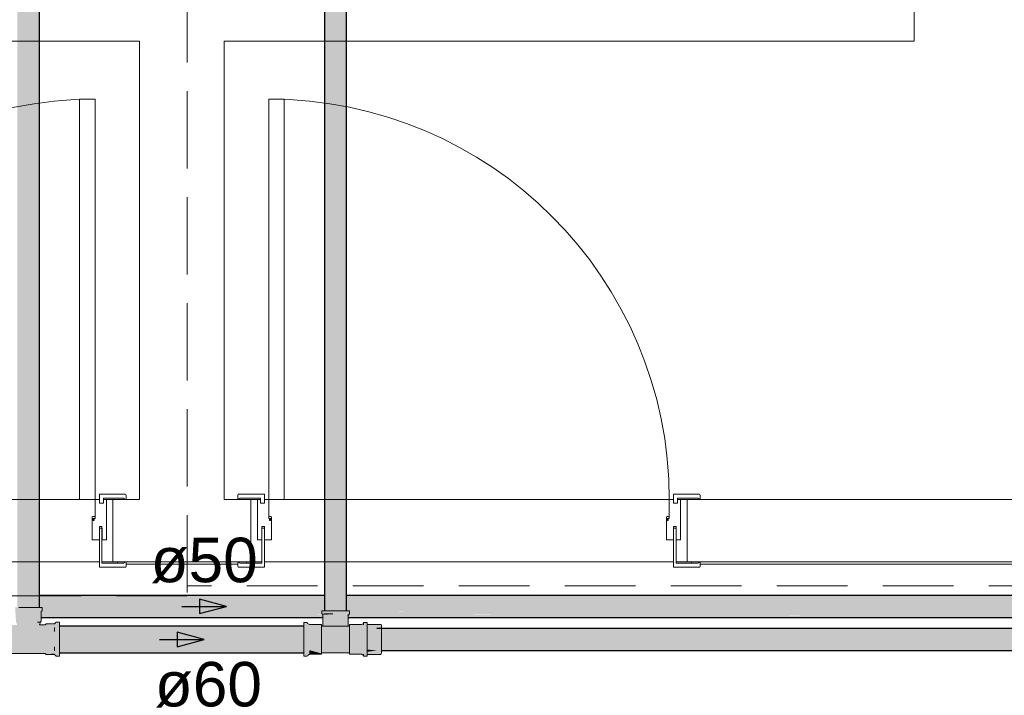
# Model space of a CAD drawing. Header units: millimetres. Extents: x 567 to 934, y -1 to 364.
# Tile 842 of 1056: x 774.81 to 779.23, y 164.8 to 167.84. Entities that reach past the tile are written whole.
import ezdxf

# ---------------------------------------------------------------- set-up
doc = ezdxf.new("R2010")
doc.units = ezdxf.units.MM
doc.header["$MEASUREMENT"] = 0
doc.linetypes.add('HIDDEN2', pattern=[0.47625, 0.3175, -0.15875])
doc.linetypes.add('NULL', pattern=[0])
for name, color, linetype, lineweight in [('AF-Condutos', 140, 'Continuous', 25), ('AF-Conexões', 152, 'Continuous', 18), ('AF-Sentido conduto', 140, 'Continuous', 30), ('AF-Textos conduto', 7, 'Continuous', 9), ('DI-Detalhes', 1, 'HIDDEN2', 9)]:
    doc.layers.add(name, color=color, linetype=linetype, lineweight=lineweight)
doc.layers.add('ARQ FINA', color=8, linetype='Continuous')
doc.styles.add('Arial', font='arial.ttf')

msp = doc.modelspace()

# ---------------------------------------------------------------- hatches: boundary and pattern name
at = {"layer": 'AF-Condutos', "linetype": 'Continuous'}
for points in [[(774.8989, 165.1972), (774.8989, 172.1926), (774.8, 172.1926), (774.8, 165.1972)], [(776.2789, 165.1812), (776.2789, 172.1217), (776.18, 172.1217), (776.18, 165.2511), (776.18, 165.1812)], [(776.18, 165.2511), (774.8989, 165.2511), (774.8989, 165.2483), (776.18, 165.2476)], [(782.1329, 165.2511), (776.2789, 165.2511), (776.2789, 165.2476), (782.1329, 165.2447)], [(776.18, 165.2476), (774.8989, 165.2483), (774.8989, 165.2118), (774.8, 165.2027), (776.18, 165.2005), (776.18, 165.2042), (776.2789, 165.2118), (776.18, 165.2111), (776.18, 165.2118), (776.2789, 165.2203), (776.18, 165.2197)], [(782.1529, 165.2447), (776.2789, 165.2476), (776.2789, 165.2447)], [(782.1329, 165.2447), (776.2789, 165.2447), (776.2789, 165.237), (782.1329, 165.2308)], [(782.1529, 165.2308), (776.2789, 165.237), (776.2789, 165.2308)], [(782.1329, 165.2308), (776.2789, 165.2308), (776.2789, 165.2203), (782.1329, 165.2118)], [(782.1529, 165.2118), (776.2789, 165.2203), (776.2789, 165.2118)], [(782.1329, 165.2118), (776.2789, 165.2118), (776.2789, 165.2004), (782.1329, 165.191)], [(776.18, 165.1972), (776.18, 165.2001), (776.2789, 165.2004), (774.9104, 165.2026), (774.8533, 165.1972)], [(775.6648, 165.1772), (774.9062, 165.172), (776.1789, 165.172)], [(776.1404, 165.1657), (776.1614, 165.1669), (776.1671, 165.1645), (776.1789, 165.172), (774.9062, 165.172), (774.9062, 165.1658), (776.1671, 165.1645)], [(776.1789, 165.1645), (774.9062, 165.1658), (774.9062, 165.1581), (776.1727, 165.1581), (776.1716, 165.1644)], [(778.2701, 165.1972), (774.9104, 165.1972), (782.1529, 165.191)], [(776.1671, 165.1807), (776.1789, 165.1812), (776.2789, 165.191), (782.1529, 165.191), (774.9104, 165.1972), (774.9104, 165.191), (776.18, 165.191), (774.9104, 165.1826)], [(774.9104, 165.1826), (776.1789, 165.191), (774.9104, 165.191)], [(774.9104, 165.172), (776.1789, 165.1807), (774.9109, 165.1826)], [(775.6648, 165.1772), (776.1671, 165.1721), (776.1671, 165.1806)], [(782.1329, 165.172), (782.1329, 165.1772), (776.1789, 165.1807)], [(778.5918, 165.1772), (776.1789, 165.1772), (782.1529, 165.172)], [(776.2789, 165.1806), (782.1329, 165.1772), (782.1329, 165.191), (776.2789, 165.191), (776.1845, 165.1812), (776.2919, 165.1807)], [(778.2701, 165.1972), (776.2789, 165.2004), (776.2789, 165.1972)], [(782.1329, 165.1581), (782.1329, 165.172), (776.2927, 165.172), (776.2828, 165.1644)], [(776.2861, 165.1581), (782.1529, 165.1581), (776.2883, 165.1643)], [(778.5918, 165.1772), (776.2919, 165.1805), (776.2919, 165.1772)], [(782.1529, 165.172), (776.2919, 165.1771), (776.2919, 165.172)], [(774.9062, 165.1552), (776.1789, 165.1581), (774.9062, 165.1581)], [(774.9062, 165.1552), (776.1726, 165.1546), (776.1727, 165.1581)], [(774.9062, 165.1516), (776.1789, 165.1546), (774.9062, 165.1552)], [(774.9062, 165.1516), (776.1726, 165.1516), (776.1726, 165.1546)], [(776.2861, 165.1545), (782.1329, 165.1517), (782.1329, 165.1581), (776.2861, 165.1581)], [(782.1529, 165.1516), (776.2861, 165.1545), (776.2861, 165.1516)], [(774.9893, 165.1123), (774.9893, 165.1045), (776.0863, 165.1047), (776.0863, 165.1125)], [(776.0863, 165.1125), (774.9893, 165.1125), (774.9893, 165.1123)], [(774.9893, 165.1045), (774.9893, 165.0877), (776.0863, 165.0657), (776.0863, 165.1047)], [(776.0863, 165.0657), (774.9893, 165.0877), (774.9893, 165.0403), (776.0863, 165.0407)], [(794.1547, 165.0961), (794.1547, 165.1025), (776.4154, 165.1025)], [(794.1547, 165.0822), (794.1547, 165.0961), (776.4154, 165.0961)], [(794.1547, 165.0632), (794.1547, 165.0822), (776.4154, 165.0822)], [(794.1547, 165.0961), (776.4354, 165.1025), (776.4354, 165.0961)], [(794.1547, 165.0822), (776.4354, 165.0961), (776.4354, 165.0822)], [(794.1547, 165.0632), (776.4354, 165.0822), (776.4354, 165.0632)], [(776.0863, 165.0179), (776.0863, 165.0407), (774.9893, 165.0403), (774.9893, 165.0175)], [(794.1547, 165.0424), (794.1547, 165.0632), (776.4154, 165.0632)], [(794.1547, 165.0234), (794.1547, 165.0424), (776.4154, 165.0424)], [(794.1547, 165.0424), (776.4354, 165.0632), (776.4354, 165.0424)], [(794.1547, 165.0234), (776.4354, 165.0424), (776.4354, 165.0234)], [(774.9893, 165.0172), (776.0863, 165.0011), (776.0863, 165.0179), (774.9893, 165.0175)], [(776.0863, 164.9932), (776.0863, 165.0011), (774.9893, 165.0172), (774.9893, 164.9931)], [(774.9893, 164.9931), (776.0863, 164.9931), (776.0863, 164.9932)], [(794.1547, 165.0095), (794.1547, 165.0234), (776.4154, 165.0234)], [(794.1547, 165.0031), (794.1547, 165.0095), (776.4154, 165.0095)], [(794.1547, 165.0095), (776.4354, 165.0234), (776.4354, 165.0095)], [(794.1547, 165.0031), (776.4372, 165.0095), (776.4354, 165.0031)]]:
    msp.add_hatch(color=151, dxfattribs=at).paths.add_polyline_path(points)
at = {"layer": 'AF-Conexões', "linetype": 'Continuous'}
for points in [[(774.9062, 165.1354), (774.9045, 165.1783), (774.9104, 165.1822), (774.9104, 165.1972), (774.7895, 165.1972), (774.7933, 165.1354), (774.7983, 165.1187), (774.7743, 165.1169), (774.7695, 165.123), (774.7319, 165.123), (774.7085, 165.1304), (774.7085, 164.981), (774.7245, 164.9784), (774.7319, 164.9899), (774.8489, 164.9901), (774.9234, 164.992), (774.9283, 164.9858), (774.9622, 164.9895), (774.9733, 164.9784), (774.9893, 164.9784), (774.9893, 165.1278), (774.9733, 165.1258), (774.9659, 165.1188), (774.9283, 165.1209), (774.9249, 165.1148), (774.8918, 165.1141), (774.8974, 165.1174), (774.8999, 165.1304), (774.8918, 165.1141), (774.9249, 165.1148), (774.9283, 165.1209), (774.9659, 165.1202), (774.9696, 165.123), (774.9283, 165.123), (774.9249, 165.1187), (774.8994, 165.1187)], [(776.1717, 165.1128), (776.2861, 165.1128), (776.2861, 165.1516), (776.2789, 165.1668), (776.2919, 165.1682), (776.2919, 165.1812), (776.1671, 165.1812), (776.1671, 165.1682), (776.1929, 165.1674), (776.1813, 165.1612), (776.1729, 165.1674)], [(776.2861, 165.1516), (776.2861, 165.1605), (776.2798, 165.1674)], [(776.0863, 165.1288), (776.0863, 164.9782), (776.1023, 164.9782), (776.1121, 164.9862), (776.1121, 165.0048), (776.1663, 164.99), (776.1663, 165.1155), (776.1121, 165.1093), (776.1023, 165.1288)], [(776.1121, 165.1207), (776.1034, 165.125), (776.1121, 165.1093), (776.1663, 165.1155), (776.1663, 165.1207)], [(776.3555, 164.9782), (776.3715, 164.9782), (776.3715, 165.1288), (776.3555, 165.1288), (776.3555, 165.123), (776.3457, 165.1207), (776.2915, 165.1207), (776.2915, 164.9862), (776.3457, 164.99)], [(776.4314, 164.9849), (776.4354, 164.9937), (776.4354, 165.098), (776.4314, 165.1207), (776.3715, 165.1197), (776.3715, 165.0087), (776.4154, 165.0031), (776.3715, 164.9981), (776.3715, 164.9849)], [(776.2289, 165.086), (776.1663, 165.0757), (776.1663, 164.9928), (776.2915, 164.9928), (776.2915, 165.1128), (776.1663, 165.1128), (776.1663, 165.0757), (776.2289, 165.086), (776.2481, 165.0911)], [(774.8489, 164.9901), (774.9249, 164.9901), (774.9249, 164.992)], [(774.9283, 164.9858), (774.9659, 164.9858), (774.9659, 164.9899)], [(776.1121, 164.9862), (776.1663, 164.9862), (776.1663, 164.99), (776.1121, 165.0048)], [(776.3457, 164.99), (776.2915, 164.9862), (776.3457, 164.9862)], [(776.416, 165.0031), (776.3715, 165.008), (776.3715, 164.9981)]]:
    msp.add_hatch(color=161, dxfattribs=at).paths.add_polyline_path(points)

# ---------------------------------------------------------------- linework, layer by layer
at = {"layer": 'AF-Condutos'}
for p, q in [((774.8989, 165.2511), (774.8989, 168.1965)), ((776.18, 168.1965), (776.18, 165.2511)), ((776.2789, 165.2511), (776.2789, 168.1965)), ((774.8989, 165.1972), (774.8989, 165.2511)), ((776.18, 165.2511), (774.8989, 165.2511)), ((776.18, 165.2511), (776.18, 165.1812)), ((776.2789, 165.1812), (776.2789, 165.2511)), ((782.1329, 165.2511), (776.2789, 165.2511)), ((776.18, 165.1679), (776.18, 165.1674)), ((774.9062, 165.1516), (776.1726, 165.1516)), ((776.2861, 165.1516), (782.1529, 165.1516)), ((776.0863, 165.1125), (774.9893, 165.1125)), ((794.1547, 165.1025), (776.4154, 165.1025)), ((774.9893, 164.9931), (776.0863, 164.9931)), ((776.4354, 165.0031), (776.4365, 165.0031)), ((776.4365, 165.0031), (794.1547, 165.0031))]:
    msp.add_line(p, q, dxfattribs=at)
at = {"layer": 'AF-Conexões'}
for p, q in [((774.8181, 165.1972), (774.8054, 165.1972)), ((774.833, 165.1972), (774.8181, 165.1972)), ((774.8489, 165.1972), (774.833, 165.1972)), ((774.8648, 165.1972), (774.8489, 165.1972)), ((774.8796, 165.1972), (774.8648, 165.1972)), ((774.8924, 165.1972), (774.8796, 165.1972)), ((774.8989, 165.1972), (774.8924, 165.1972)), ((774.9021, 165.1972), (774.8989, 165.1972)), ((774.9083, 165.1972), (774.9021, 165.1972)), ((774.9062, 165.1794), (774.9104, 165.1822)), ((774.9062, 165.1516), (774.9062, 165.1794)), ((774.9104, 165.1972), (774.9083, 165.1972)), ((774.9104, 165.1822), (774.9104, 165.1972)), ((776.1789, 165.1812), (776.1671, 165.1812)), ((776.1671, 165.1812), (776.1671, 165.1682)), ((776.1671, 165.1682), (776.1707, 165.1674)), ((776.1707, 165.1674), (776.1789, 165.1679)), ((776.1729, 165.1674), (776.1707, 165.1674)), ((776.1707, 165.1674), (776.1728, 165.1605)), ((776.1728, 165.1605), (776.1726, 165.1516)), ((776.1789, 165.1674), (776.1729, 165.1674)), ((776.18, 165.1812), (776.1789, 165.1812)), ((776.1789, 165.1679), (776.1789, 165.1674)), ((776.1789, 165.1679), (776.18, 165.1679)), ((776.18, 165.1674), (776.1789, 165.1674)), ((776.1843, 165.1812), (776.18, 165.1812)), ((776.18, 165.1679), (776.1843, 165.1682)), ((776.1929, 165.1674), (776.18, 165.1674)), ((776.2166, 165.1812), (776.1843, 165.1812)), ((776.1843, 165.1682), (776.2166, 165.1682)), ((776.2166, 165.1682), (776.1929, 165.1674)), ((776.253, 165.1812), (776.2166, 165.1812)), ((776.2789, 165.1812), (776.253, 165.1812)), ((776.2813, 165.1812), (776.2789, 165.1812)), ((776.2919, 165.1812), (776.2813, 165.1812)), ((776.2861, 165.1605), (776.2901, 165.1674)), ((776.2861, 165.1516), (776.2861, 165.1605)), ((776.2901, 165.1674), (776.2919, 165.1682)), ((776.2919, 165.1682), (776.2919, 165.1812)), ((774.8999, 165.1304), (774.8905, 165.1304)), ((774.8905, 165.1304), (774.8952, 165.1304)), ((774.8952, 165.1304), (774.8999, 165.1304)), ((774.8994, 165.1187), (774.9032, 165.1304)), ((774.9249, 165.1187), (774.8994, 165.1187)), ((774.9032, 165.1304), (774.9062, 165.1354)), ((774.9062, 165.1354), (774.9062, 165.1516)), ((774.9283, 165.123), (774.9249, 165.1187)), ((774.9659, 165.123), (774.9283, 165.123)), ((774.9733, 165.1304), (774.9659, 165.123)), ((774.9893, 165.1304), (774.9733, 165.1304)), ((774.9893, 165.1278), (774.9893, 165.1304)), ((774.9893, 165.1202), (774.9893, 165.1278)), ((774.9893, 165.1125), (774.9893, 165.1202)), ((776.0863, 165.1288), (776.0863, 165.116)), ((776.1023, 165.1288), (776.0863, 165.1288)), ((776.0863, 165.116), (776.0863, 165.1125)), ((776.1034, 165.125), (776.1023, 165.1288)), ((776.1121, 165.1207), (776.1034, 165.125)), ((776.1663, 165.1207), (776.1121, 165.1207)), ((776.1663, 165.1155), (776.1663, 165.1207)), ((776.1726, 165.1516), (776.1717, 165.1128)), ((776.2861, 165.1128), (776.2861, 165.1516)), ((776.2915, 165.1207), (776.2915, 165.1128)), ((776.3457, 165.1207), (776.2915, 165.1207)), ((776.3543, 165.125), (776.3457, 165.1207)), ((776.3551, 165.1253), (776.3543, 165.1191)), ((776.3543, 165.1191), (776.3543, 165.125)), ((776.3555, 165.1288), (776.3551, 165.1253)), ((776.3715, 165.1288), (776.3555, 165.1288)), ((776.3715, 165.123), (776.3715, 165.1288)), ((776.3715, 165.1197), (776.3715, 165.123)), ((776.4314, 165.1207), (776.3715, 165.1197)), ((776.3715, 165.1065), (776.3715, 165.1197)), ((776.4349, 165.1187), (776.4314, 165.1207)), ((776.4354, 165.1167), (776.4349, 165.1187)), ((776.4354, 165.1119), (776.4354, 165.1167)), ((774.9659, 165.1069), (774.9659, 165.0978)), ((774.9659, 165.0887), (774.9659, 165.1069)), ((774.9659, 165.0978), (774.9659, 165.0887)), ((774.9893, 165.1081), (774.9893, 165.1125)), ((774.9893, 165.0924), (774.9893, 165.1081)), ((774.9893, 165.0741), (774.9893, 165.0924)), ((774.9893, 165.0544), (774.9893, 165.0741)), ((776.0863, 165.1125), (776.0863, 165.0819)), ((776.0863, 165.0819), (776.0863, 165.038)), ((776.1663, 165.1128), (776.1663, 165.1155)), ((776.1663, 165.1008), (776.1663, 165.1128)), ((776.1717, 165.1128), (776.1663, 165.1128)), ((776.1663, 165.1128), (776.1663, 165.1082)), ((776.1663, 165.1082), (776.1663, 165.0952)), ((776.1663, 165.0788), (776.1663, 165.1008)), ((776.1663, 165.0952), (776.1663, 165.0757)), ((776.1663, 165.0528), (776.1663, 165.0788)), ((776.1663, 165.0757), (776.1663, 165.0528)), ((776.1789, 165.1128), (776.1717, 165.1128)), ((776.1717, 165.1128), (776.176, 165.1128)), ((776.176, 165.1128), (776.1789, 165.1128)), ((776.1831, 165.1128), (776.1789, 165.1128)), ((776.1789, 165.1128), (776.1872, 165.1128)), ((776.1935, 165.1128), (776.1831, 165.1128)), ((776.1872, 165.1128), (776.1884, 165.1128)), ((776.1884, 165.1128), (776.207, 165.1128)), ((776.2289, 165.1128), (776.1935, 165.1128)), ((776.207, 165.1128), (776.2289, 165.1128)), ((776.2642, 165.1128), (776.2289, 165.1128)), ((776.2289, 165.1128), (776.2508, 165.1128)), ((776.2508, 165.1128), (776.2693, 165.1128)), ((776.2747, 165.1128), (776.2642, 165.1128)), ((776.2693, 165.1128), (776.2817, 165.1128)), ((776.2789, 165.1128), (776.2747, 165.1128)), ((776.2861, 165.1128), (776.2789, 165.1128)), ((776.2817, 165.1128), (776.2861, 165.1128)), ((776.2915, 165.1128), (776.2861, 165.1128)), ((776.2915, 165.1082), (776.2915, 165.1128)), ((776.2915, 165.1128), (776.2915, 165.1093)), ((776.2915, 165.1093), (776.2915, 165.0788)), ((776.2915, 165.0952), (776.2915, 165.1082)), ((776.2915, 165.0757), (776.2915, 165.0952)), ((776.2915, 165.0788), (776.2915, 165.0395)), ((776.2915, 165.0528), (776.2915, 165.0757)), ((776.3715, 165.0819), (776.3715, 165.1065)), ((776.3715, 165.0528), (776.3715, 165.0819)), ((776.4354, 165.1025), (776.4354, 165.1119)), ((776.4354, 165.098), (776.4354, 165.1025)), ((776.4354, 165.0773), (776.4354, 165.098)), ((776.4354, 165.0528), (776.4354, 165.0773)), ((774.9893, 165.0347), (774.9893, 165.0544)), ((774.9893, 165.0164), (774.9893, 165.0347)), ((776.0863, 165.038), (776.0863, 164.999)), ((776.1663, 165.0151), (776.1663, 165.0528)), ((776.1663, 165.0528), (776.1663, 165.0298)), ((776.1663, 165.0298), (776.1663, 165.0104)), ((776.2915, 165.0298), (776.2915, 165.0528)), ((776.2915, 165.0395), (776.2915, 165.0048)), ((776.2915, 165.0104), (776.2915, 165.0298)), ((776.3715, 165.0106), (776.3715, 165.0528)), ((776.4354, 165.0283), (776.4354, 165.0528)), ((776.4354, 165.0076), (776.4354, 165.0283)), ((774.7729, 164.9901), (774.8489, 164.9901)), ((774.8489, 164.9901), (774.9249, 164.9901)), ((774.9249, 164.9901), (774.9283, 164.9858)), ((774.9283, 164.9858), (774.9659, 164.9858)), ((774.9659, 165.0201), (774.9659, 165.011)), ((774.9659, 165.0018), (774.9659, 165.0201)), ((774.9659, 165.011), (774.9659, 165.0018)), ((774.9659, 164.9858), (774.9733, 164.9784)), ((774.9893, 165.0006), (774.9893, 165.0164)), ((774.9893, 164.9931), (774.9893, 165.0006)), ((774.9893, 164.9886), (774.9893, 164.9931)), ((774.9893, 164.981), (774.9893, 164.9886)), ((776.0863, 164.999), (776.0863, 164.9931)), ((776.0863, 164.9931), (776.0863, 164.9782)), ((776.1063, 164.9824), (776.1121, 164.9862)), ((776.1121, 164.9862), (776.1663, 164.9862)), ((776.1663, 164.9928), (776.1663, 165.0151)), ((776.1663, 165.0104), (776.1663, 164.9974)), ((776.1663, 164.9974), (776.1663, 164.9928)), ((776.1663, 164.99), (776.1663, 164.9928)), ((776.1663, 164.9928), (776.2915, 164.9928)), ((776.1663, 164.9862), (776.1663, 164.99)), ((776.2915, 164.9974), (776.2915, 165.0104)), ((776.2915, 165.0048), (776.2915, 164.9928)), ((776.2915, 164.9928), (776.2915, 164.9974)), ((776.2915, 164.9928), (776.2915, 164.9862)), ((776.2915, 164.9862), (776.3457, 164.9862)), ((776.3457, 164.9862), (776.3543, 164.9806)), ((776.3543, 164.9862), (776.3543, 164.9864)), ((776.3543, 164.9864), (776.3548, 164.9849)), ((776.3543, 164.9806), (776.3543, 164.9862)), ((776.3548, 164.9849), (776.3554, 164.9827)), ((776.3715, 164.9849), (776.3715, 165.0106)), ((776.3715, 164.9849), (776.4314, 164.9849)), ((776.3715, 164.9826), (776.3715, 164.9849)), ((776.4314, 164.9849), (776.4349, 164.9888)), ((776.4349, 164.9888), (776.4354, 164.9937)), ((776.4354, 165.0031), (776.4354, 165.0076)), ((776.4354, 164.9937), (776.4354, 165.0031)), ((774.9733, 164.9784), (774.9893, 164.9784)), ((774.9893, 164.9784), (774.9893, 164.981)), ((776.0863, 164.9782), (776.1023, 164.9782)), ((776.1023, 164.9782), (776.1034, 164.9806)), ((776.1034, 164.9806), (776.1063, 164.9824)), ((776.3555, 164.9826), (776.3543, 164.9806)), ((776.3543, 164.9806), (776.3555, 164.9782)), ((776.3554, 164.9827), (776.3555, 164.9826)), ((776.3555, 164.9782), (776.3715, 164.9782)), ((776.3715, 164.9782), (776.3715, 164.9826))]:
    msp.add_line(p, q, dxfattribs=at)
at = {"layer": 'AF-Sentido conduto'}
for p, q in [((775.7389, 165.2014), (775.6181, 165.2337)), ((775.6181, 165.2337), (775.6181, 165.169)), ((775.6181, 165.169), (775.7389, 165.2014)), ((775.6389, 165.0528), (775.5181, 165.0851)), ((775.5181, 165.0851), (775.5181, 165.0204)), ((775.5181, 165.0204), (775.6389, 165.0528))]:
    msp.add_line(p, q, dxfattribs=at)
for points in [[(775.5389, 165.2014), (775.7389, 165.2014)], [(775.4389, 165.0528), (775.6389, 165.0528)]]:
    msp.add_lwpolyline(points, dxfattribs=at)
at = {"layer": 'ARQ FINA', "lineweight": 5}
for p, q in [((778.8289, 167.7414), (778.8289, 168.5214)), ((772.2489, 167.7414), (775.3489, 167.7414)), ((775.3489, 167.7414), (775.3489, 165.6814)), ((775.7289, 165.6814), (775.7289, 167.7414)), ((775.7289, 167.7414), (778.8289, 167.7414)), ((775.0789, 165.6814), (775.0789, 167.4814)), ((775.0789, 167.4814), (775.1489, 167.4814)), ((775.1489, 167.4814), (775.1489, 165.6814)), ((775.9989, 167.4814), (775.9289, 167.4814)), ((775.9289, 167.4814), (775.9289, 165.6814)), ((775.9989, 165.6814), (775.9989, 167.4814)), ((775.1679, 165.7054), (775.2839, 165.7054)), ((775.1679, 165.6814), (775.1679, 165.7054)), ((775.2879, 165.7014), (775.2879, 165.6814)), ((775.7899, 165.7014), (775.7899, 165.6814)), ((775.9099, 165.7054), (775.7939, 165.7054)), ((775.9099, 165.6814), (775.9099, 165.7054)), ((777.8639, 165.7054), (777.7479, 165.7054)), ((777.7479, 165.7054), (777.7479, 165.6814)), ((777.8679, 165.6814), (777.8679, 165.7014)), ((773.3489, 165.6814), (775.1489, 165.6814)), ((775.1489, 165.6814), (775.0789, 165.6814)), ((775.1489, 165.6814), (775.1679, 165.6814)), ((775.1489, 165.5963), (775.1489, 165.6814)), ((775.1679, 165.6654), (775.1679, 165.6814)), ((775.1679, 165.6654), (775.1859, 165.6654)), ((775.1859, 165.6884), (775.1859, 165.6814)), ((775.2769, 165.6884), (775.1859, 165.6884)), ((775.1859, 165.6654), (775.1859, 165.6884)), ((775.1859, 165.6814), (775.1999, 165.6814)), ((775.1999, 165.6814), (775.1999, 165.5014)), ((775.1999, 165.6814), (775.2289, 165.6814)), ((775.2859, 165.6814), (775.2289, 165.6814)), ((775.2289, 165.6814), (775.2289, 165.4014)), ((775.2859, 165.6814), (775.2769, 165.6884)), ((775.2879, 165.6814), (775.2859, 165.6814)), ((775.3489, 165.6814), (775.2879, 165.6814)), ((775.7899, 165.6814), (775.7289, 165.6814)), ((775.7899, 165.6814), (775.7919, 165.6814)), ((775.7919, 165.6814), (775.8009, 165.6884)), ((775.8489, 165.6814), (775.7919, 165.6814)), ((775.8009, 165.6884), (775.8919, 165.6884)), ((775.8489, 165.4014), (775.8489, 165.6814)), ((775.8489, 165.6814), (775.8779, 165.6814)), ((775.8919, 165.6814), (775.8779, 165.6814)), ((775.8779, 165.6814), (775.8779, 165.5014)), ((775.8919, 165.6884), (775.8919, 165.6814)), ((775.8919, 165.6654), (775.8919, 165.6884)), ((775.9099, 165.6654), (775.8919, 165.6654)), ((775.9289, 165.6814), (775.9099, 165.6814)), ((775.9099, 165.6654), (775.9099, 165.6814)), ((775.9289, 165.6814), (775.9989, 165.6814)), ((775.9289, 165.5963), (775.9289, 165.6814)), ((775.9289, 165.6814), (777.7289, 165.6814)), ((777.7479, 165.6814), (777.7289, 165.6814)), ((777.7289, 165.6814), (777.7289, 165.5963)), ((777.7479, 165.6654), (777.7479, 165.6814)), ((777.7479, 165.6654), (777.7659, 165.6654)), ((777.7659, 165.6814), (777.7659, 165.6884)), ((777.7659, 165.6884), (777.8569, 165.6884)), ((777.7659, 165.6654), (777.7659, 165.6884)), ((777.7799, 165.6814), (777.7659, 165.6814)), ((777.7799, 165.5014), (777.7799, 165.6814)), ((777.7799, 165.6814), (777.8089, 165.6814)), ((777.8659, 165.6814), (777.8089, 165.6814)), ((777.8089, 165.6814), (777.8089, 165.4014)), ((777.8569, 165.6884), (777.8659, 165.6814)), ((777.8659, 165.6814), (777.8679, 165.6814)), ((782.5289, 165.6814), (777.8679, 165.6814)), ((775.1359, 165.5963), (775.1359, 165.6038)), ((775.1489, 165.6038), (775.1489, 165.5963)), ((775.9289, 165.6038), (775.9289, 165.5963)), ((775.9419, 165.5963), (775.9419, 165.6038)), ((777.7159, 165.6038), (777.7159, 165.5963)), ((777.7289, 165.5963), (777.7289, 165.6038)), ((775.1402, 165.5963), (775.1359, 165.5963)), ((775.1359, 165.5963), (775.1489, 165.5963)), ((775.1359, 165.5014), (775.1359, 165.5963)), ((775.1402, 165.588), (775.1402, 165.5963)), ((775.1446, 165.588), (775.1402, 165.588)), ((775.1446, 165.5963), (775.1446, 165.588)), ((775.1489, 165.5963), (775.1446, 165.5963)), ((775.1679, 165.5614), (775.1793, 165.5614)), ((775.1679, 165.3774), (775.1679, 165.5614)), ((775.1793, 165.5614), (775.1793, 165.3954)), ((775.9099, 165.5614), (775.8985, 165.5614)), ((775.8985, 165.5614), (775.8985, 165.3954)), ((775.9099, 165.3774), (775.9099, 165.5614)), ((775.9289, 165.5963), (775.9332, 165.5963)), ((775.9419, 165.5963), (775.9289, 165.5963)), ((775.9332, 165.5963), (775.9332, 165.588)), ((775.9332, 165.588), (775.9376, 165.588)), ((775.9376, 165.5963), (775.9419, 165.5963)), ((775.9376, 165.588), (775.9376, 165.5963)), ((775.9419, 165.5014), (775.9419, 165.5963)), ((777.7159, 165.5963), (777.7202, 165.5963)), ((777.7289, 165.5963), (777.7159, 165.5963)), ((777.7159, 165.5963), (777.7159, 165.5014)), ((777.7202, 165.5963), (777.7202, 165.588)), ((777.7202, 165.588), (777.7246, 165.588)), ((777.7246, 165.588), (777.7246, 165.5963)), ((777.7246, 165.5963), (777.7289, 165.5963)), ((777.7593, 165.5614), (777.7479, 165.5614)), ((777.7479, 165.5614), (777.7479, 165.3774)), ((777.7593, 165.3954), (777.7593, 165.5614)), ((775.1679, 165.5534), (775.1679, 165.5014)), ((775.1801, 165.5534), (775.1679, 165.5534)), ((775.1801, 165.5014), (775.1801, 165.5534)), ((775.8977, 165.5014), (775.8977, 165.5534)), ((775.8977, 165.5534), (775.9099, 165.5534)), ((775.9099, 165.5534), (775.9099, 165.5014)), ((777.7479, 165.5014), (777.7479, 165.5534)), ((777.7479, 165.5534), (777.7601, 165.5534)), ((777.7601, 165.5534), (777.7601, 165.5014)), ((775.1679, 165.5014), (775.1359, 165.5014)), ((775.1999, 165.5014), (775.1801, 165.5014)), ((775.8779, 165.5014), (775.8977, 165.5014)), ((775.9099, 165.5014), (775.9419, 165.5014)), ((777.7159, 165.5014), (777.7479, 165.5014)), ((777.7601, 165.5014), (777.7799, 165.5014)), ((775.1679, 165.4014), (773.3299, 165.4014)), ((775.2289, 165.4014), (775.1793, 165.4014)), ((775.1793, 165.3954), (775.2769, 165.3954)), ((775.2289, 165.4014), (775.2859, 165.4014)), ((775.2489, 165.3954), (775.2489, 165.4014)), ((775.2769, 165.3954), (775.2859, 165.4014)), ((775.2859, 165.4014), (775.2879, 165.4014)), ((775.2879, 165.4014), (775.2879, 165.3814)), ((775.2879, 165.4014), (775.7899, 165.4014)), ((775.2879, 165.3914), (775.7899, 165.3914)), ((775.7899, 165.4014), (775.7899, 165.3814)), ((775.7919, 165.4014), (775.7899, 165.4014)), ((775.8009, 165.3954), (775.7919, 165.4014)), ((775.7919, 165.4014), (775.8489, 165.4014)), ((775.8985, 165.3954), (775.8009, 165.3954)), ((775.8289, 165.4014), (775.8289, 165.3954)), ((775.8985, 165.4014), (775.8489, 165.4014)), ((777.7479, 165.4014), (775.9099, 165.4014)), ((777.8089, 165.4014), (777.7593, 165.4014)), ((777.8569, 165.3954), (777.7593, 165.3954)), ((777.8089, 165.4014), (777.8659, 165.4014)), ((777.8289, 165.3954), (777.8289, 165.4014)), ((777.8659, 165.4014), (777.8569, 165.3954)), ((777.8679, 165.4014), (777.8659, 165.4014)), ((777.8679, 165.3814), (777.8679, 165.4014)), ((777.8679, 165.4014), (783.5389, 165.4014)), ((777.8679, 165.3914), (783.4689, 165.3914)), ((775.2839, 165.3774), (775.1679, 165.3774)), ((775.7939, 165.3774), (775.9099, 165.3774)), ((777.7479, 165.3774), (777.8639, 165.3774))]:
    msp.add_line(p, q, dxfattribs=at)
for centre, radius, start, end in [((775.1489, 165.6814), 1.8, 90, 180), ((775.9289, 165.6814), 1.8, 360, 90), ((775.2839, 165.7014), 0.004, 0, 90), ((775.7939, 165.7014), 0.004, 90, 180), ((777.8639, 165.7014), 0.004, 0, 90), ((775.1424, 165.5955), 0.0105, 51.724, 128.276), ((775.9354, 165.5955), 0.0105, 51.724, 128.276), ((777.7224, 165.5955), 0.0105, 51.724, 128.276), ((775.2839, 165.3814), 0.004, 270, 0), ((775.7939, 165.3814), 0.004, 180, 270), ((777.8639, 165.3814), 0.004, 270, 360)]:
    msp.add_arc(centre, radius, start, end, dxfattribs=at)
at = {"layer": 'DI-Detalhes'}
for points in [[(768.3521, 174.6304), (775.5622, 174.6304), (775.5622, 165.2484), (768.3521, 165.2484), (768.3521, 174.6304)], [(775.5622, 173.1366), (782.8161, 173.1366), (782.8161, 165.2941), (775.5622, 165.2941), (775.5622, 173.1366)]]:
    msp.add_lwpolyline(points, dxfattribs=at)

# ---------------------------------------------------------------- texts
at = {"layer": 'AF-Textos conduto', "linetype": 'NULL', "char_height": 0.2, "width": 0.962805, "line_spacing_factor": 0.6, "style": 'Arial'}
for s, insert, attachment_point in [('ø50', (775.6389, 165.3048), 8), ('ø60', (775.4172, 164.7467), 7)]:
    msp.add_mtext(s, dxfattribs=dict(at, insert=insert, attachment_point=attachment_point))

doc.saveas('drawing.dxf')
